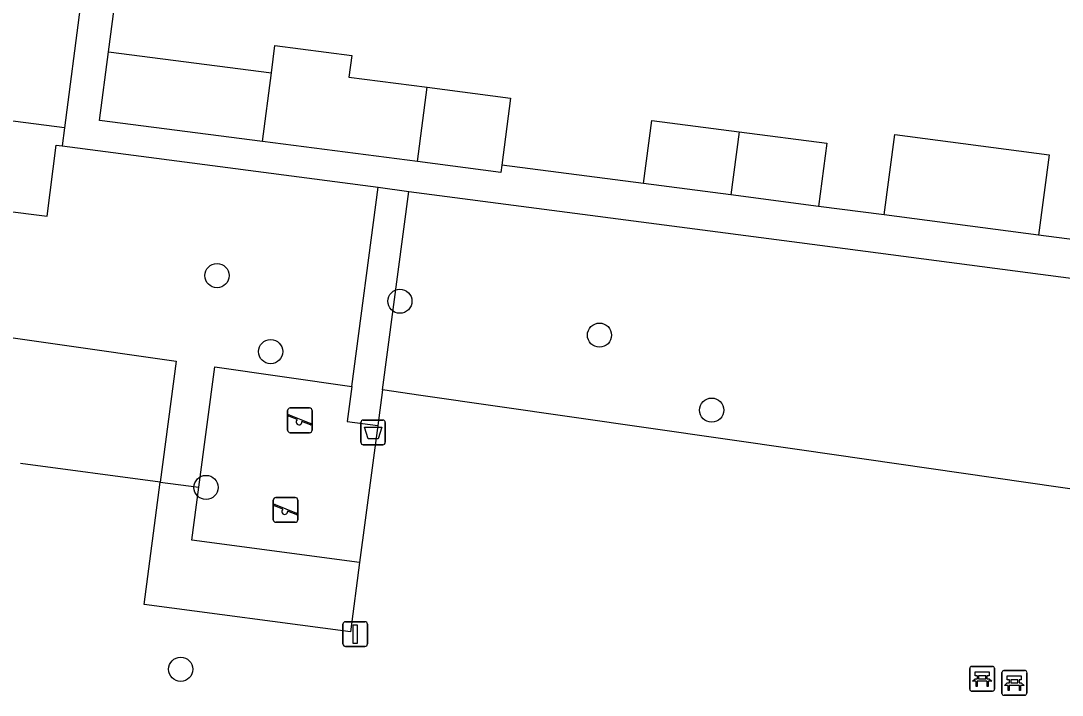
# Model space of a CAD drawing. Extents: x 162186 to 163152, y 385513 to 386513.
# Drawn here: x 162468.5 to 162510.63, y 386198.59 to 386225.89 of the extents above; entities that cross this region are included whole.
import ezdxf

# ---------------------------------------------------------------- set-up
doc = ezdxf.new("R2010")
doc.units = 0
for name, color, linetype in [('IMGEO_Afvalbak', 7, 'Continuous'), ('IMGEO_Bank', 7, 'Continuous'), ('IMGEO_Boom', 7, 'Continuous'), ('IMGEO_Groenvoorziening', 7, 'Continuous'), ('IMGEO_Pand', 7, 'Continuous'), ('IMGEO_Speelvoorziening', 7, 'Continuous'), ('IMGEO_Verkeersbordpaal', 7, 'Continuous'), ('IMGEO_Voetpad_open', 7, 'Continuous')]:
    doc.layers.add(name, color=color, linetype=linetype)

msp = doc.modelspace()

# ---------------------------------------------------------------- linework, layer by layer
at = {"layer": 'IMGEO_Afvalbak'}
for p, q in [((162482.355, 386209.728), (162483.145, 386209.728)), ((162483.145, 386209.728), (162482.355, 386209.728)), ((162482.255, 386208.828), (162482.255, 386209.628)), ((162482.255, 386209.628), (162482.255, 386208.828)), ((162483.245, 386209.628), (162483.245, 386208.828)), ((162483.245, 386208.828), (162483.245, 386209.628)), ((162483.145, 386208.728), (162482.355, 386208.728)), ((162482.355, 386208.728), (162483.145, 386208.728))]:
    msp.add_line(p, q, dxfattribs=at)
msp.add_lwpolyline([(162482.398, 386209.442), (162483.102, 386209.442), (162482.953, 386208.972), (162482.547, 386208.972), (162482.398, 386209.442)], dxfattribs=at)
for centre, start, end in [((162482.355, 386209.628), 90, 180), ((162482.355, 386209.628), 90, 180), ((162483.145, 386209.628), 0, 90), ((162483.145, 386209.628), 360, 90), ((162482.355, 386208.828), 180, 270), ((162482.355, 386208.828), 180, 270), ((162483.145, 386208.828), 270, 0), ((162483.145, 386208.828), 270, 0)]:
    msp.add_arc(centre, 0.1, start, end, dxfattribs=at)
at = {"layer": 'IMGEO_Bank'}
for p, q in [((162506.893, 386198.829), (162506.893, 386199.67)), ((162506.893, 386199.67), (162506.893, 386198.829)), ((162506.968, 386199.754), (162507.809, 386199.754)), ((162507.809, 386199.754), (162506.968, 386199.754)), ((162507.893, 386199.679), (162507.893, 386198.838)), ((162507.893, 386198.838), (162507.893, 386199.679)), ((162508.272, 386199.589), (162509.113, 386199.589)), ((162509.113, 386199.589), (162508.272, 386199.589)), ((162507.59, 386199.152), (162507.197, 386199.152)), ((162507.202, 386199.26), (162507.202, 386199.366)), ((162507.246, 386199.366), (162507.246, 386199.26)), ((162507.534, 386199.372), (162507.252, 386199.372)), ((162507.252, 386199.254), (162507.534, 386199.254)), ((162507.54, 386199.26), (162507.54, 386199.366)), ((162507.584, 386199.366), (162507.584, 386199.26)), ((162508.197, 386198.664), (162508.197, 386199.505)), ((162508.197, 386199.505), (162508.197, 386198.664)), ((162508.506, 386199.095), (162508.506, 386199.201)), ((162508.55, 386199.201), (162508.55, 386199.095)), ((162508.838, 386199.207), (162508.556, 386199.207)), ((162508.844, 386199.095), (162508.844, 386199.201)), ((162508.888, 386199.201), (162508.888, 386199.095)), ((162509.197, 386199.514), (162509.197, 386198.673)), ((162509.197, 386198.673), (162509.197, 386199.514)), ((162507.818, 386198.754), (162506.977, 386198.754)), ((162506.977, 386198.754), (162507.818, 386198.754)), ((162508.894, 386198.987), (162508.501, 386198.987)), ((162508.556, 386199.089), (162508.838, 386199.089)), ((162509.122, 386198.589), (162508.281, 386198.589)), ((162508.281, 386198.589), (162509.122, 386198.589))]:
    msp.add_line(p, q, dxfattribs=at)
for points in [[(162507.14, 386199.152), (162506.998, 386199.152), (162507.11, 386199.254), (162507.196, 386199.254)], [(162507.196, 386199.372), (162507.11, 386199.372), (162507.11, 386199.533), (162507.673, 386199.533), (162507.673, 386199.372), (162507.59, 386199.372)], [(162507.19, 386199.145), (162507.19, 386198.938), (162507.147, 386198.938), (162507.147, 386199.145)], [(162507.59, 386199.254), (162507.673, 386199.254), (162507.785, 386199.152), (162507.646, 386199.152)], [(162507.64, 386199.145), (162507.64, 386198.938), (162507.596, 386198.938), (162507.596, 386199.145)], [(162508.5, 386199.207), (162508.414, 386199.207), (162508.414, 386199.368), (162508.977, 386199.368), (162508.977, 386199.207), (162508.894, 386199.207)], [(162508.444, 386198.987), (162508.302, 386198.987), (162508.414, 386199.089), (162508.5, 386199.089)], [(162508.494, 386198.98), (162508.494, 386198.773), (162508.451, 386198.773), (162508.451, 386198.98)], [(162508.894, 386199.089), (162508.977, 386199.089), (162509.089, 386198.987), (162508.95, 386198.987)], [(162508.944, 386198.98), (162508.944, 386198.773), (162508.9, 386198.773), (162508.9, 386198.98)]]:
    msp.add_lwpolyline(points, dxfattribs=at)
for centre, radius, start, end in [((162506.971, 386199.676), 0.0779, 92.4484, 184.2845), ((162506.971, 386199.676), 0.0779, 92.4484, 184.2845), ((162507.815, 386199.676), 0.0779, 2.4484, 94.2845), ((162507.815, 386199.676), 0.0779, 2.4484, 94.2845), ((162508.275, 386199.511), 0.0779, 92.4484, 184.2845), ((162508.275, 386199.511), 0.0779, 92.4484, 184.2845), ((162509.119, 386199.511), 0.0779, 2.4484, 94.2845), ((162509.119, 386199.511), 0.0779, 2.4484, 94.2845), ((162507.14, 386199.145), 0.00671, 2.8957, 87.1043), ((162507.197, 386199.145), 0.00671, 92.8957, 177.1043), ((162507.195, 386199.365), 0.00671, 2.8957, 87.1043), ((162507.195, 386199.261), 0.00671, 272.8957, 357.1043), ((162507.252, 386199.365), 0.00671, 92.8957, 177.1043), ((162507.252, 386199.261), 0.00671, 182.8957, 267.1043), ((162507.534, 386199.365), 0.00671, 2.8957, 87.1043), ((162507.534, 386199.261), 0.00671, 272.8957, 357.1043), ((162507.591, 386199.365), 0.00671, 92.8957, 177.1043), ((162507.591, 386199.261), 0.00671, 182.8957, 267.1043), ((162507.589, 386199.145), 0.00671, 2.8957, 87.1043), ((162507.646, 386199.145), 0.00671, 92.8957, 177.1043), ((162508.499, 386199.2), 0.00671, 2.8957, 87.1043), ((162508.556, 386199.2), 0.00671, 92.8957, 177.1043), ((162508.838, 386199.2), 0.00671, 2.8957, 87.1043), ((162508.895, 386199.2), 0.00671, 92.8957, 177.1043), ((162506.971, 386198.832), 0.0779, 182.4484, 274.2845), ((162506.971, 386198.832), 0.0779, 182.4484, 274.2845), ((162507.815, 386198.832), 0.0779, 272.4484, 4.2845), ((162507.815, 386198.832), 0.0779, 272.4484, 4.2845), ((162508.444, 386198.98), 0.00671, 2.8957, 87.1043), ((162508.501, 386198.98), 0.00671, 92.8957, 177.1043), ((162508.499, 386199.096), 0.00671, 272.8957, 357.1043), ((162508.556, 386199.096), 0.00671, 182.8957, 267.1043), ((162508.838, 386199.096), 0.00671, 272.8957, 357.1043), ((162508.895, 386199.096), 0.00671, 182.8957, 267.1043), ((162508.893, 386198.98), 0.00671, 2.8957, 87.1043), ((162508.95, 386198.98), 0.00671, 92.8957, 177.1043), ((162508.275, 386198.667), 0.0779, 182.4484, 274.2845), ((162508.275, 386198.667), 0.0779, 182.4484, 274.2845), ((162509.119, 386198.667), 0.0779, 272.4484, 4.2845), ((162509.119, 386198.667), 0.0779, 272.4484, 4.2845)]:
    msp.add_arc(centre, radius, start, end, dxfattribs=at)
at = {"layer": 'IMGEO_Boom'}
for centre in [(162476.435, 386215.575), (162483.835, 386214.538), (162491.911, 386213.165), (162478.605, 386212.499), (162496.45, 386210.129), (162475.993, 386207), (162474.967, 386199.638)]:
    msp.add_circle(centre, 0.489, dxfattribs=at)
at = {"layer": 'IMGEO_Groenvoorziening'}
for points in [[(162447.92, 386220.708), (162469.565, 386217.988), (162469.924, 386220.858), (162470.174, 386220.825)], [(162454.609, 386209.791), (162455.283, 386214.906), (162474.784, 386212.107), (162474.138, 386207.216)], [(162475.7, 386207.01), (162476.346, 386211.883), (162481.887, 386211.088)], [(162513.182, 386206.613), (162500, 386208.516), (162484.688, 386210.725), (162483.129, 386210.95)], [(162482.938, 386209.506), (162482.206, 386203.964)], [(162474.138, 386207.216), (162468.483, 386207.962)], [(162482.206, 386203.964), (162481.835, 386201.154), (162473.483, 386202.26), (162474.138, 386207.216)], [(162474.138, 386207.216), (162475.7, 386207.01)], [(162482.206, 386203.964), (162475.416, 386204.863), (162475.7, 386207.01)]]:
    msp.add_lwpolyline(points, dxfattribs=at)
at = {"layer": 'IMGEO_Pand'}
for points in [[(162470.27, 386221.555), (162467.86, 386221.866), (162467.945, 386222.52), (162463.711, 386223.067), (162460.878, 386221.052), (162458.153, 386221.404), (162453.194, 386222.044), (162454.044, 386228.631)], [(162470.903, 386226.449), (162470.27, 386221.555)], [(162478.634, 386223.787), (162478.776, 386224.885), (162481.884, 386224.483), (162481.771, 386223.608), (162484.936, 386223.199)], [(162478.274, 386221.002), (162471.68, 386221.855), (162472.041, 386224.64)], [(162472.041, 386224.64), (162478.634, 386223.787)], [(162478.274, 386221.002), (162478.634, 386223.787)], [(162484.547, 386220.191), (162484.936, 386223.199)], [(162484.936, 386223.199), (162488.308, 386222.762), (162487.957, 386220.049)], [(162493.695, 386219.301), (162494.028, 386221.855), (162497.559, 386221.394)], [(162497.559, 386221.394), (162497.222, 386218.841)], [(162497.559, 386221.394), (162501.108, 386220.931), (162500.775, 386218.377)], [(162503.434, 386218.031), (162503.86, 386221.286), (162510.101, 386220.469), (162509.675, 386217.215)], [(162484.547, 386220.191), (162478.274, 386221.002)], [(162487.957, 386220.049), (162487.919, 386219.755), (162484.547, 386220.191)], [(162497.222, 386218.841), (162493.695, 386219.301)], [(162500.775, 386218.377), (162497.222, 386218.841)], [(162509.675, 386217.215), (162503.434, 386218.031)]]:
    msp.add_lwpolyline(points, dxfattribs=at)
at = {"layer": 'IMGEO_Speelvoorziening'}
for p, q in [((162479.292, 386209.316), (162479.292, 386210.116)), ((162479.292, 386210.116), (162479.292, 386209.316)), ((162479.392, 386210.216), (162480.182, 386210.216)), ((162480.182, 386210.216), (162479.392, 386210.216)), ((162480.282, 386210.116), (162480.282, 386209.316)), ((162480.282, 386209.316), (162480.282, 386210.116)), ((162479.675, 386209.744), (162479.336, 386209.881)), ((162479.361, 386209.941), (162480.237, 386209.588)), ((162480.213, 386209.528), (162479.873, 386209.665)), ((162480.182, 386209.216), (162479.392, 386209.216)), ((162479.392, 386209.216), (162480.182, 386209.216)), ((162478.713, 386205.689), (162478.713, 386206.489)), ((162478.713, 386206.489), (162478.713, 386205.689)), ((162478.782, 386206.314), (162479.658, 386205.961)), ((162478.813, 386206.589), (162479.603, 386206.589)), ((162479.603, 386206.589), (162478.813, 386206.589)), ((162479.703, 386206.489), (162479.703, 386205.689)), ((162479.703, 386205.689), (162479.703, 386206.489)), ((162479.096, 386206.117), (162478.757, 386206.254)), ((162479.634, 386205.901), (162479.294, 386206.038)), ((162479.603, 386205.589), (162478.813, 386205.589)), ((162478.813, 386205.589), (162479.603, 386205.589))]:
    msp.add_line(p, q, dxfattribs=at)
for centre, radius, start, end in [((162479.392, 386210.116), 0.1, 90, 180), ((162479.392, 386210.116), 0.1, 90, 180), ((162480.182, 386210.116), 0.1, 0, 90), ((162480.182, 386210.116), 0.1, 360, 90), ((162479.349, 386209.911), 0.0327, 68.078, 248.078), ((162479.754, 386209.654), 0.12, 130.9928, 5.1632), ((162479.392, 386209.316), 0.1, 180, 270), ((162479.392, 386209.316), 0.1, 180, 270), ((162480.182, 386209.316), 0.1, 270, 0), ((162480.182, 386209.316), 0.1, 270, 0), ((162480.225, 386209.558), 0.0327, 248.078, 68.078), ((162478.813, 386206.489), 0.1, 90, 180), ((162478.813, 386206.489), 0.1, 90, 180), ((162478.77, 386206.284), 0.0327, 68.078, 248.078), ((162479.603, 386206.489), 0.1, 0, 90), ((162479.603, 386206.489), 0.1, 360, 90), ((162479.175, 386206.027), 0.12, 130.9928, 5.1632), ((162479.646, 386205.931), 0.0327, 248.078, 68.078), ((162478.813, 386205.689), 0.1, 180, 270), ((162478.813, 386205.689), 0.1, 180, 270), ((162479.603, 386205.689), 0.1, 270, 0), ((162479.603, 386205.689), 0.1, 270, 0)]:
    msp.add_arc(centre, radius, start, end, dxfattribs=at)
at = {"layer": 'IMGEO_Verkeersbordpaal'}
for p, q in [((162481.531, 386200.663), (162481.531, 386201.463)), ((162481.531, 386201.463), (162481.531, 386200.663)), ((162481.631, 386201.563), (162482.421, 386201.563)), ((162482.421, 386201.563), (162481.631, 386201.563)), ((162482.521, 386201.463), (162482.521, 386200.663)), ((162482.521, 386200.663), (162482.521, 386201.463)), ((162482.421, 386200.563), (162481.631, 386200.563)), ((162481.631, 386200.563), (162482.421, 386200.563))]:
    msp.add_line(p, q, dxfattribs=at)
msp.add_lwpolyline([(162481.951, 386201.438), (162482.101, 386201.438), (162482.101, 386200.688), (162481.951, 386200.688), (162481.951, 386201.438)], dxfattribs=at)
for centre, start, end in [((162481.631, 386201.463), 90, 180), ((162481.631, 386201.463), 90, 180), ((162482.421, 386201.463), 0, 90), ((162482.421, 386201.463), 360, 90), ((162481.631, 386200.663), 180, 270), ((162481.631, 386200.663), 180, 270), ((162482.421, 386200.663), 270, 0), ((162482.421, 386200.663), 270, 0)]:
    msp.add_arc(centre, 0.1, start, end, dxfattribs=at)
at = {"layer": 'IMGEO_Voetpad_open'}
for points in [[(162472.041, 386224.64), (162473.616, 386236.638)], [(162470.27, 386221.555), (162470.174, 386220.825)], [(162470.174, 386220.825), (162482.953, 386219.149)], [(162493.695, 386219.301), (162487.957, 386220.049)], [(162481.887, 386211.088), (162482.953, 386219.149)], [(162482.953, 386219.149), (162484.192, 386218.986)], [(162483.129, 386210.95), (162484.192, 386218.986)], [(162484.192, 386218.986), (162500, 386216.916), (162514.278, 386215.046)], [(162503.434, 386218.031), (162500.775, 386218.377)], [(162514.479, 386216.591), (162509.675, 386217.215)], [(162481.887, 386211.088), (162481.699, 386209.67), (162482.938, 386209.506)], [(162483.129, 386210.95), (162482.938, 386209.506)]]:
    msp.add_lwpolyline(points, dxfattribs=at)

doc.saveas('drawing.dxf')
